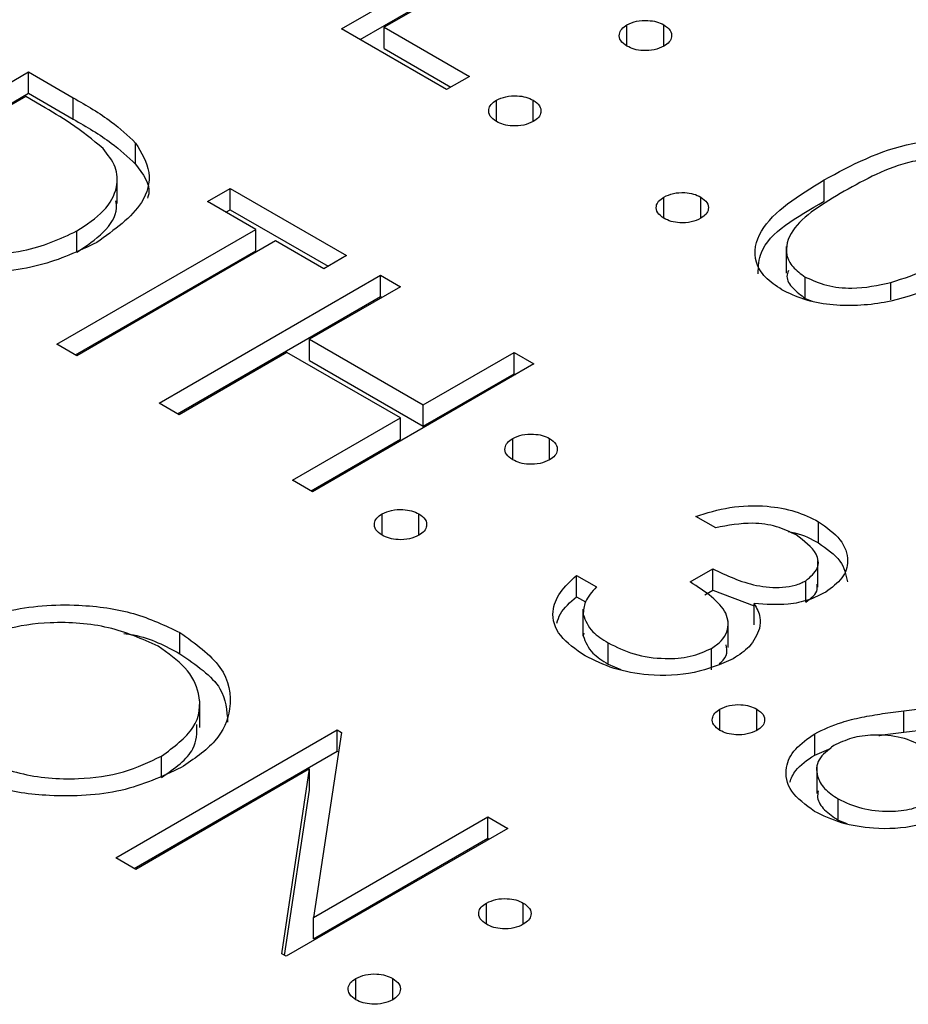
# Model space of a CAD drawing. Header units: inches. Extents: x 1802 to 2468, y -208 to -72.
# Tile 487 of 595: x 2222.422 to 2222.763, y -87.308 to -86.931. Entities that reach past the tile are written whole.
import ezdxf

# ---------------------------------------------------------------- set-up
doc = ezdxf.new("R2010")
doc.units = ezdxf.units.IN
doc.header["$LTSCALE"] = 0.5
doc.header["$MEASUREMENT"] = 0
doc.layers.add('DST-M-S', color=53, linetype='Continuous')

msp = doc.modelspace()

# ---------------------------------------------------------------- linework, layer by layer
at = {"layer": 'DST-M-S', "linetype": 'Continuous', "lineweight": 25}
for p, q in [((2222.54578, -86.93488), (2222.63064, -86.88589)), ((2222.63825, -86.89029), (2222.5621, -86.93425)), ((2222.55286, -86.93896), (2222.63064, -86.89406)), ((2222.58603, -86.95812), (2222.54578, -86.93488)), ((2222.5621, -86.93425), (2222.59474, -86.95309)), ((2222.5621, -86.94242), (2222.5621, -86.93425)), ((2222.65511, -86.94147), (2222.65511, -86.93331)), ((2222.66926, -86.94147), (2222.66926, -86.93331)), ((2222.5621, -86.94242), (2222.58767, -86.95717)), ((2222.341, -87.00035), (2222.42585, -86.95136)), ((2222.42585, -86.95136), (2222.44298, -86.96126)), ((2222.42585, -86.95953), (2222.42585, -86.95136)), ((2222.59474, -86.95309), (2222.58603, -86.95812)), ((2222.34807, -87.00443), (2222.42585, -86.95953)), ((2222.42476, -86.96078), (2222.35731, -86.99972)), ((2222.43073, -86.96423), (2222.42476, -86.96078)), ((2222.42585, -86.95953), (2222.44298, -86.96942)), ((2222.44298, -86.96942), (2222.44298, -86.96126)), ((2222.60507, -86.97036), (2222.60507, -86.9622)), ((2222.61921, -86.97036), (2222.61921, -86.9622)), ((2222.46685, -86.98673), (2222.46685, -86.97857)), ((2222.45981, -87.00178), (2222.45981, -86.99157)), ((2222.73069, -87.00084), (2222.73069, -86.99268)), ((2222.49438, -87.00098), (2222.50309, -86.99595)), ((2222.50309, -86.99595), (2222.54769, -87.0217)), ((2222.50309, -87.00412), (2222.50309, -86.99595)), ((2222.51288, -87.01165), (2222.49438, -87.00098)), ((2222.66926, -87.00742), (2222.66926, -86.99925)), ((2222.6834, -87.00741), (2222.6834, -86.99925)), ((2222.50146, -87.00506), (2222.50309, -87.00412)), ((2222.50309, -87.00412), (2222.54062, -87.02578)), ((2222.43673, -87.05561), (2222.51288, -87.01165)), ((2222.44438, -87.02043), (2222.44438, -87.01226)), ((2222.51288, -87.01982), (2222.51288, -87.01165)), ((2222.52049, -87.01605), (2222.44434, -87.06001)), ((2222.53899, -87.02673), (2222.52049, -87.01605)), ((2222.4438, -87.0597), (2222.51288, -87.01982)), ((2222.54769, -87.0217), (2222.53899, -87.02673)), ((2222.71612, -87.01816), (2222.71612, -87.02837)), ((2222.47589, -87.07822), (2222.56074, -87.02924)), ((2222.56074, -87.02924), (2222.56836, -87.03363)), ((2222.56074, -87.0374), (2222.56074, -87.02924)), ((2222.72344, -87.03807), (2222.72344, -87.0299)), ((2222.75622, -87.03861), (2222.75622, -87.032)), ((2222.56836, -87.03363), (2222.53355, -87.05373)), ((2222.48296, -87.0823), (2222.56074, -87.0374)), ((2222.56074, -87.0374), (2222.56128, -87.03772)), ((2222.72344, -87.03807), (2222.72612, -87.03909)), ((2222.44434, -87.06001), (2222.43673, -87.05561)), ((2222.53355, -87.05373), (2222.57706, -87.07885)), ((2222.53355, -87.0619), (2222.53355, -87.05373)), ((2222.52484, -87.05875), (2222.4835, -87.08262)), ((2222.56836, -87.08387), (2222.52484, -87.05875)), ((2222.57706, -87.07885), (2222.61187, -87.05875)), ((2222.61187, -87.05875), (2222.61949, -87.06315)), ((2222.61187, -87.06692), (2222.61187, -87.05875)), ((2222.53355, -87.0619), (2222.57706, -87.08702)), ((2222.61949, -87.06315), (2222.53463, -87.11213)), ((2222.57706, -87.08702), (2222.61187, -87.06692)), ((2222.61187, -87.06692), (2222.61241, -87.06723)), ((2222.4835, -87.08262), (2222.47589, -87.07822)), ((2222.57706, -87.08702), (2222.57706, -87.07885)), ((2222.52702, -87.10774), (2222.56836, -87.08387)), ((2222.56836, -87.09204), (2222.56836, -87.08387)), ((2222.53409, -87.11182), (2222.56836, -87.09204)), ((2222.61133, -87.09989), (2222.61133, -87.09172)), ((2222.62547, -87.09989), (2222.62547, -87.09172)), ((2222.53463, -87.11213), (2222.52702, -87.10774)), ((2222.56129, -87.12878), (2222.56129, -87.12061)), ((2222.57543, -87.12878), (2222.57543, -87.12061)), ((2222.68911, -87.12595), (2222.68149, -87.12155)), ((2222.72851, -87.13174), (2222.72851, -87.12358)), ((2222.72831, -87.14864), (2222.72831, -87.13843)), ((2222.67932, -87.14667), (2222.68802, -87.14165)), ((2222.68802, -87.14982), (2222.68802, -87.14165)), ((2222.6358, -87.14416), (2222.64342, -87.14856)), ((2222.6358, -87.15233), (2222.6358, -87.14416)), ((2222.72367, -87.15436), (2222.72367, -87.14619)), ((2222.68492, -87.15161), (2222.68802, -87.14982)), ((2222.68802, -87.14982), (2222.70388, -87.15578)), ((2222.6358, -87.15233), (2222.63922, -87.1543)), ((2222.63825, -87.15702), (2222.63825, -87.16723)), ((2222.70388, -87.16313), (2222.70388, -87.15497)), ((2222.63834, -87.16733), (2222.63834, -87.15917)), ((2222.69392, -87.17178), (2222.69392, -87.16157)), ((2222.48378, -87.17415), (2222.48378, -87.16599)), ((2222.63854, -87.16623), (2222.63834, -87.16733)), ((2222.64792, -87.17816), (2222.64792, -87.17)), ((2222.68748, -87.18027), (2222.68748, -87.17211)), ((2222.64792, -87.17816), (2222.65275, -87.18023)), ((2222.76118, -87.19602), (2222.82523, -87.18829)), ((2222.49144, -87.20239), (2222.49144, -87.19219)), ((2222.69074, -87.20351), (2222.69074, -87.19535)), ((2222.70488, -87.20351), (2222.70488, -87.19535)), ((2222.76118, -87.20419), (2222.76118, -87.19602)), ((2222.4593, -87.25234), (2222.54415, -87.20335)), ((2222.54575, -87.20427), (2222.53502, -87.27519)), ((2222.54415, -87.20335), (2222.54575, -87.20427)), ((2222.54415, -87.21152), (2222.54415, -87.20335)), ((2222.72705, -87.21294), (2222.72705, -87.20477)), ((2222.76118, -87.20419), (2222.76978, -87.20315)), ((2222.72705, -87.21294), (2222.73337, -87.21029)), ((2222.46637, -87.25642), (2222.54415, -87.21152)), ((2222.47676, -87.22154), (2222.47676, -87.21337)), ((2222.54415, -87.21152), (2222.54461, -87.21178)), ((2222.72782, -87.21745), (2222.72782, -87.22766)), ((2222.53355, -87.21827), (2222.46691, -87.25673)), ((2222.52284, -87.28902), (2222.53355, -87.21827)), ((2222.53355, -87.22643), (2222.53355, -87.21827)), ((2222.52397, -87.28967), (2222.53355, -87.22643)), ((2222.73603, -87.2379), (2222.73603, -87.22974)), ((2222.53502, -87.27519), (2222.60181, -87.23664)), ((2222.60181, -87.23664), (2222.60942, -87.24103)), ((2222.60181, -87.2448), (2222.60181, -87.23664)), ((2222.73603, -87.2379), (2222.7393, -87.23919)), ((2222.60942, -87.24103), (2222.52457, -87.29002)), ((2222.53502, -87.28336), (2222.60181, -87.2448)), ((2222.60181, -87.2448), (2222.60235, -87.24512)), ((2222.46691, -87.25673), (2222.4593, -87.25234)), ((2222.60126, -87.27777), (2222.60126, -87.26961)), ((2222.61541, -87.27777), (2222.61541, -87.26961)), ((2222.53502, -87.28336), (2222.53502, -87.27519)), ((2222.52457, -87.29002), (2222.52284, -87.28902)), ((2222.55122, -87.30666), (2222.55122, -87.2985)), ((2222.56537, -87.30666), (2222.56537, -87.2985))]:
    msp.add_line(p, q, dxfattribs=at)
for points, knots in [([(2222.65511, -86.94147), (2222.65419, -86.9408), (2222.65235, -86.93945), (2222.65197, -86.93701), (2222.65287, -86.93485), (2222.65437, -86.93382), (2222.65511, -86.93331)], [0, 0, 0, 0, 0.279647, 0.559299, 0.779615, 1, 1, 1, 1]), ([(2222.65511, -86.93331), (2222.65628, -86.93278), (2222.65862, -86.93173), (2222.66284, -86.93151), (2222.66658, -86.93203), (2222.66836, -86.93288), (2222.66926, -86.93331)], [0, 0, 0, 0, 0.279585, 0.559454, 0.779697, 1, 1, 1, 1]), ([(2222.66926, -86.93331), (2222.67018, -86.93398), (2222.67204, -86.93533), (2222.67238, -86.93777), (2222.67153, -86.93994), (2222.67001, -86.94096), (2222.66926, -86.94147)], [0, 0, 0, 0, 0.279602, 0.559212, 0.779475, 1, 1, 1, 1]), ([(2222.66926, -86.94147), (2222.66809, -86.94201), (2222.66577, -86.94308), (2222.66153, -86.94328), (2222.65778, -86.94278), (2222.656, -86.94191), (2222.65511, -86.94147)], [0, 0, 0, 0, 0.2795175, 0.5593264, 0.7795441, 1, 1, 1, 1]), ([(2222.44298, -86.96126), (2222.44808, -86.9642), (2222.45717, -86.96946), (2222.46389, -86.97579), (2222.46685, -86.97857)], [0, 0, 0, 0, 0.560445, 1, 1, 1, 1]), ([(2222.60507, -86.9622), (2222.60624, -86.96167), (2222.60857, -86.96061), (2222.6128, -86.96038), (2222.61654, -86.9609), (2222.61832, -86.96177), (2222.61921, -86.9622)], [0, 0, 0, 0, 0.279576, 0.559284, 0.779552, 1, 1, 1, 1]), ([(2222.45442, -86.98066), (2222.45044, -86.97738), (2222.44333, -86.97152), (2222.43458, -86.96646), (2222.43073, -86.96423)], [0, 0, 0, 0, 0.559542, 1, 1, 1, 1]), ([(2222.60507, -86.97036), (2222.60416, -86.96969), (2222.60234, -86.96834), (2222.60196, -86.9659), (2222.60285, -86.96375), (2222.60433, -86.96271), (2222.60507, -86.9622)], [0, 0, 0, 0, 0.279581, 0.559143, 0.779575, 1, 1, 1, 1]), ([(2222.61921, -86.9622), (2222.62014, -86.96287), (2222.622, -86.96421), (2222.62234, -86.96666), (2222.62149, -86.96883), (2222.61997, -86.96985), (2222.61921, -86.97036)], [0, 0, 0, 0, 0.279602, 0.559212, 0.779475, 1, 1, 1, 1]), ([(2222.44298, -86.96942), (2222.44808, -86.97237), (2222.45717, -86.97763), (2222.46389, -86.98395), (2222.46685, -86.98673)], [0, 0, 0, 0, 0.560445, 1, 1, 1, 1]), ([(2222.61921, -86.97036), (2222.61805, -86.97089), (2222.61572, -86.97195), (2222.61149, -86.97216), (2222.60775, -86.97165), (2222.60597, -86.97079), (2222.60507, -86.97036)], [0, 0, 0, 0, 0.279469, 0.559358, 0.779674, 1, 1, 1, 1]), ([(2222.46685, -86.97857), (2222.46907, -86.98227), (2222.47353, -86.98967), (2222.46972, -87.00399), (2222.4587, -87.01186), (2222.45197, -87.01667)], [0, 0, 0, 0, 0.280264, 0.560715, 1, 1, 1, 1]), ([(2222.73069, -86.99268), (2222.74115, -86.98702), (2222.75424, -86.97993), (2222.77489, -86.97714), (2222.78546, -86.9774), (2222.79565, -86.97934), (2222.80101, -86.98197), (2222.80369, -86.98329)], [0, 0, 0, 0, 0.498702, 0.624177, 0.749467, 0.874745, 1, 1, 1, 1]), ([(2222.44438, -87.01226), (2222.44807, -87.00981), (2222.45546, -87.00491), (2222.46019, -86.9961), (2222.45984, -86.98765), (2222.45623, -86.98299), (2222.45442, -86.98066)], [0, 0, 0, 0, 0.280178, 0.559765, 0.779797, 1, 1, 1, 1]), ([(2222.46685, -86.98673), (2222.46967, -86.99045), (2222.47289, -86.99469), (2222.47163, -86.99909), (2222.47148, -86.99964)], [0, 0, 0, 0, 0.8747648, 1, 1, 1, 1]), ([(2222.79524, -86.98846), (2222.7931, -86.98745), (2222.78882, -86.98542), (2222.78068, -86.98417), (2222.77239, -86.9842), (2222.75644, -86.98692), (2222.74638, -86.99255), (2222.73833, -86.99705)], [0, 0, 0, 0, 0.125139, 0.250418, 0.375519, 0.500847, 1, 1, 1, 1]), ([(2222.71449, -87.03478), (2222.71221, -87.03324), (2222.70766, -87.03014), (2222.70309, -87.02238), (2222.70621, -87.00771), (2222.72089, -86.99869), (2222.73069, -86.99268)], [0, 0, 0, 0, 0.125551, 0.25109, 0.50025, 1, 1, 1, 1]), ([(2222.66926, -86.99925), (2222.67042, -86.99872), (2222.67276, -86.99766), (2222.67699, -86.99743), (2222.68072, -86.99796), (2222.68251, -86.99882), (2222.6834, -86.99925)], [0, 0, 0, 0, 0.279576, 0.559284, 0.779552, 1, 1, 1, 1]), ([(2222.73833, -86.99705), (2222.73046, -87.00167), (2222.71868, -87.00858), (2222.71525, -87.01997), (2222.71825, -87.02618), (2222.72171, -87.02866), (2222.72344, -87.0299)], [0, 0, 0, 0, 0.500291, 0.749086, 0.874606, 1, 1, 1, 1]), ([(2222.44438, -87.02043), (2222.448, -87.01798), (2222.45523, -87.01309), (2222.45998, -87.00582), (2222.45945, -87.00169), (2222.45933, -87.00077)], [0, 0, 0, 0, 0.437941, 0.874957, 1, 1, 1, 1]), ([(2222.66926, -87.00741), (2222.66834, -87.00674), (2222.66652, -87.00539), (2222.66614, -87.00295), (2222.66703, -87.0008), (2222.66851, -86.99977), (2222.66926, -86.99925)], [0, 0, 0, 0, 0.2795812, 0.5591432, 0.7795754, 1, 1, 1, 1]), ([(2222.6834, -86.99925), (2222.68433, -86.99992), (2222.68618, -87.00127), (2222.68652, -87.00371), (2222.68567, -87.00588), (2222.68416, -87.0069), (2222.6834, -87.00741)], [0, 0, 0, 0, 0.279602, 0.559212, 0.779475, 1, 1, 1, 1]), ([(2222.70535, -87.02864), (2222.70549, -87.02586), (2222.70603, -87.01491), (2222.72015, -87.00685), (2222.73069, -87.00084)], [0, 0, 0, 0, 0.254367, 1, 1, 1, 1]), ([(2222.6834, -87.00741), (2222.68223, -87.00794), (2222.6799, -87.00901), (2222.67567, -87.00922), (2222.67193, -87.0087), (2222.67015, -87.00784), (2222.66926, -87.00741)], [0, 0, 0, 0, 0.279469, 0.559358, 0.779674, 1, 1, 1, 1]), ([(2222.39347, -87.0181), (2222.39834, -87.0192), (2222.40808, -87.0214), (2222.42735, -87.02014), (2222.43792, -87.01525), (2222.44438, -87.01226)], [0, 0, 0, 0, 0.280536, 0.561015, 1, 1, 1, 1]), ([(2222.45197, -87.01667), (2222.44498, -87.01999), (2222.43102, -87.02661), (2222.40485, -87.02904), (2222.38277, -87.02394), (2222.37246, -87.01834), (2222.36729, -87.01553)], [0, 0, 0, 0, 0.280124, 0.559248, 0.778837, 1, 1, 1, 1]), ([(2222.75622, -87.032), (2222.76121, -87.03037), (2222.77013, -87.02745), (2222.77751, -87.02335), (2222.78076, -87.02154)], [0, 0, 0, 0, 0.559599, 1, 1, 1, 1]), ([(2222.78834, -87.02596), (2222.77768, -87.03157), (2222.76171, -87.03997), (2222.7361, -87.04143), (2222.72258, -87.03875), (2222.71718, -87.03611), (2222.71449, -87.03478)], [0, 0, 0, 0, 0.499407, 0.748743, 0.874372, 1, 1, 1, 1]), ([(2222.71695, -87.02741), (2222.71669, -87.02816), (2222.71588, -87.03046), (2222.71841, -87.03435), (2222.72177, -87.03683), (2222.72344, -87.03807)], [0, 0, 0, 0, 0.191677, 0.596042, 1, 1, 1, 1]), ([(2222.72344, -87.0299), (2222.72605, -87.03107), (2222.73127, -87.03342), (2222.74328, -87.03475), (2222.75131, -87.03305), (2222.75622, -87.032)], [0, 0, 0, 0, 0.2802572, 0.5607811, 1, 1, 1, 1]), ([(2222.61133, -87.09989), (2222.61041, -87.09922), (2222.60856, -87.09787), (2222.60819, -87.09543), (2222.60908, -87.09327), (2222.61058, -87.09224), (2222.61133, -87.09172)], [0, 0, 0, 0, 0.2796468, 0.5592988, 0.7796148, 1, 1, 1, 1]), ([(2222.61133, -87.09172), (2222.6125, -87.0912), (2222.61484, -87.09015), (2222.61906, -87.08993), (2222.62279, -87.09044), (2222.62458, -87.0913), (2222.62547, -87.09172)], [0, 0, 0, 0, 0.279585, 0.559454, 0.779697, 1, 1, 1, 1]), ([(2222.62547, -87.09172), (2222.6264, -87.0924), (2222.62825, -87.09374), (2222.62859, -87.09618), (2222.62774, -87.09835), (2222.62623, -87.09938), (2222.62547, -87.09989)], [0, 0, 0, 0, 0.279602, 0.559212, 0.779475, 1, 1, 1, 1]), ([(2222.62547, -87.09989), (2222.62431, -87.10042), (2222.62198, -87.1015), (2222.61774, -87.1017), (2222.614, -87.10119), (2222.61222, -87.10032), (2222.61133, -87.09989)], [0, 0, 0, 0, 0.2795175, 0.5593264, 0.7795441, 1, 1, 1, 1]), ([(2222.56129, -87.12061), (2222.56245, -87.12008), (2222.56479, -87.11902), (2222.56902, -87.1188), (2222.57275, -87.11932), (2222.57454, -87.12018), (2222.57543, -87.12061)], [0, 0, 0, 0, 0.279576, 0.559284, 0.779552, 1, 1, 1, 1]), ([(2222.68149, -87.12155), (2222.68574, -87.12023), (2222.6942, -87.1176), (2222.7079, -87.11718), (2222.71989, -87.11932), (2222.72564, -87.12216), (2222.72851, -87.12358)], [0, 0, 0, 0, 0.280288, 0.55968, 0.779747, 1, 1, 1, 1]), ([(2222.56129, -87.12878), (2222.56037, -87.1281), (2222.55855, -87.12675), (2222.55817, -87.12432), (2222.55906, -87.12216), (2222.56054, -87.12113), (2222.56129, -87.12061)], [0, 0, 0, 0, 0.279581, 0.559143, 0.779575, 1, 1, 1, 1]), ([(2222.57543, -87.12061), (2222.57636, -87.12128), (2222.57821, -87.12263), (2222.57855, -87.12507), (2222.5777, -87.12724), (2222.57619, -87.12826), (2222.57543, -87.12878)], [0, 0, 0, 0, 0.279602, 0.559212, 0.779475, 1, 1, 1, 1]), ([(2222.72851, -87.12358), (2222.73158, -87.12577), (2222.73771, -87.13016), (2222.74047, -87.13805), (2222.73829, -87.14534), (2222.73359, -87.14885), (2222.73125, -87.15061)], [0, 0, 0, 0, 0.280085, 0.5598683, 0.7800992, 1, 1, 1, 1]), ([(2222.71991, -87.12866), (2222.71753, -87.12749), (2222.71277, -87.12514), (2222.70151, -87.12354), (2222.69381, -87.12504), (2222.68911, -87.12595)], [0, 0, 0, 0, 0.280636, 0.560364, 1, 1, 1, 1]), ([(2222.71682, -87.12736), (2222.71772, -87.12752), (2222.72225, -87.12827), (2222.72573, -87.1302), (2222.72851, -87.13174)], [0, 0, 0, 0, 0.199798, 1, 1, 1, 1]), ([(2222.57543, -87.12878), (2222.57426, -87.12931), (2222.57193, -87.13037), (2222.5677, -87.13058), (2222.56396, -87.13007), (2222.56218, -87.12921), (2222.56129, -87.12878)], [0, 0, 0, 0, 0.279469, 0.559358, 0.779674, 1, 1, 1, 1]), ([(2222.72367, -87.14619), (2222.72546, -87.14466), (2222.72905, -87.14159), (2222.72805, -87.13467), (2222.723, -87.13094), (2222.71991, -87.12866)], [0, 0, 0, 0, 0.278859, 0.560074, 1, 1, 1, 1]), ([(2222.72851, -87.13174), (2222.73167, -87.13394), (2222.7379, -87.13827), (2222.73902, -87.14385), (2222.73958, -87.14661)], [0, 0, 0, 0, 0.50696, 1, 1, 1, 1]), ([(2222.68802, -87.14165), (2222.69326, -87.14416), (2222.70111, -87.14793), (2222.71312, -87.14911), (2222.71975, -87.14806), (2222.72236, -87.14682), (2222.72367, -87.14619)], [0, 0, 0, 0, 0.499418, 0.749016, 0.874544, 1, 1, 1, 1]), ([(2222.63908, -87.17494), (2222.63553, -87.1725), (2222.62844, -87.16762), (2222.62577, -87.15855), (2222.629, -87.15053), (2222.63354, -87.14629), (2222.6358, -87.14416)], [0, 0, 0, 0, 0.279886, 0.558979, 0.779263, 1, 1, 1, 1]), ([(2222.64342, -87.14856), (2222.64173, -87.15043), (2222.63871, -87.15377), (2222.63845, -87.15752), (2222.63834, -87.15917)], [0, 0, 0, 0, 0.560694, 1, 1, 1, 1]), ([(2222.68748, -87.17211), (2222.68883, -87.17118), (2222.69155, -87.16933), (2222.69425, -87.16472), (2222.69367, -87.15594), (2222.68506, -87.15038), (2222.67932, -87.14667)], [0, 0, 0, 0, 0.125587, 0.251191, 0.500605, 1, 1, 1, 1]), ([(2222.72367, -87.15436), (2222.7257, -87.15284), (2222.72847, -87.15077), (2222.72798, -87.14829), (2222.72785, -87.14763)], [0, 0, 0, 0, 0.7358714, 1, 1, 1, 1]), ([(2222.62823, -87.16247), (2222.62861, -87.16125), (2222.62975, -87.15757), (2222.63338, -87.15443), (2222.6358, -87.15233)], [0, 0, 0, 0, 0.331479, 1, 1, 1, 1]), ([(2222.73125, -87.15061), (2222.72915, -87.15166), (2222.72495, -87.15376), (2222.71538, -87.15576), (2222.70824, -87.15527), (2222.70388, -87.15497)], [0, 0, 0, 0, 0.2805082, 0.5607923, 1, 1, 1, 1]), ([(2222.39474, -87.16652), (2222.40207, -87.16319), (2222.41673, -87.15654), (2222.44326, -87.15463), (2222.4668, -87.15796), (2222.47812, -87.16331), (2222.48378, -87.16599)], [0, 0, 0, 0, 0.279731, 0.5593268, 0.7796805, 1, 1, 1, 1]), ([(2222.70388, -87.15497), (2222.70482, -87.1567), (2222.70651, -87.1598), (2222.70604, -87.16303), (2222.70584, -87.16445)], [0, 0, 0, 0, 0.559795, 1, 1, 1, 1]), ([(2222.63834, -87.15917), (2222.63925, -87.16145), (2222.64088, -87.16555), (2222.64577, -87.16864), (2222.64792, -87.17)], [0, 0, 0, 0, 0.558748, 1, 1, 1, 1]), ([(2222.47545, -87.17123), (2222.4694, -87.16854), (2222.45729, -87.16315), (2222.43558, -87.16153), (2222.41622, -87.16424), (2222.407, -87.16867), (2222.40239, -87.17089)], [0, 0, 0, 0, 0.279627, 0.55935, 0.77963, 1, 1, 1, 1]), ([(2222.70584, -87.16445), (2222.70487, -87.16689), (2222.70313, -87.17125), (2222.69806, -87.17461), (2222.69582, -87.17608)], [0, 0, 0, 0, 0.559419, 1, 1, 1, 1]), ([(2222.46235, -87.1664), (2222.46359, -87.16657), (2222.4719, -87.1677), (2222.47832, -87.17119), (2222.48378, -87.17415)], [0, 0, 0, 0, 0.149262, 1, 1, 1, 1]), ([(2222.48378, -87.16599), (2222.48973, -87.17023), (2222.50163, -87.17871), (2222.50445, -87.19424), (2222.4987, -87.20799), (2222.48914, -87.21451), (2222.48435, -87.21778)], [0, 0, 0, 0, 0.279767, 0.559358, 0.779571, 1, 1, 1, 1]), ([(2222.63834, -87.16733), (2222.63925, -87.16962), (2222.64088, -87.17371), (2222.64577, -87.1768), (2222.64792, -87.17816)], [0, 0, 0, 0, 0.558748, 1, 1, 1, 1]), ([(2222.47676, -87.21337), (2222.48149, -87.20988), (2222.49096, -87.20291), (2222.49232, -87.19021), (2222.48685, -87.17925), (2222.47925, -87.1739), (2222.47545, -87.17123)], [0, 0, 0, 0, 0.279468, 0.55887, 0.779516, 1, 1, 1, 1]), ([(2222.64792, -87.17), (2222.65106, -87.17158), (2222.65733, -87.17475), (2222.66884, -87.17631), (2222.67971, -87.17561), (2222.68489, -87.17327), (2222.68748, -87.17211)], [0, 0, 0, 0, 0.280599, 0.560151, 0.780303, 1, 1, 1, 1]), ([(2222.69046, -87.17796), (2222.69071, -87.17777), (2222.69225, -87.17663), (2222.69374, -87.17412), (2222.69334, -87.17185), (2222.69315, -87.17077)], [0, 0, 0, 0, 0.095862, 0.573701, 1, 1, 1, 1]), ([(2222.48378, -87.17415), (2222.48999, -87.17838), (2222.50118, -87.186), (2222.50183, -87.19591), (2222.50212, -87.20032)], [0, 0, 0, 0, 0.554805, 1, 1, 1, 1]), ([(2222.69582, -87.17608), (2222.69105, -87.17814), (2222.6815, -87.18224), (2222.66438, -87.18293), (2222.6497, -87.1802), (2222.64263, -87.1767), (2222.63908, -87.17494)], [0, 0, 0, 0, 0.279304, 0.558838, 0.779277, 1, 1, 1, 1]), ([(2222.69074, -87.19535), (2222.69191, -87.19481), (2222.69424, -87.19375), (2222.69847, -87.19353), (2222.70221, -87.19405), (2222.70399, -87.19491), (2222.70488, -87.19535)], [0, 0, 0, 0, 0.279576, 0.559284, 0.779552, 1, 1, 1, 1]), ([(2222.69074, -87.20351), (2222.68983, -87.20283), (2222.68801, -87.20149), (2222.68762, -87.19905), (2222.68852, -87.19689), (2222.69, -87.19586), (2222.69074, -87.19535)], [0, 0, 0, 0, 0.279581, 0.559143, 0.779575, 1, 1, 1, 1]), ([(2222.70488, -87.19535), (2222.70581, -87.19602), (2222.70767, -87.19736), (2222.70801, -87.19981), (2222.70716, -87.20197), (2222.70564, -87.203), (2222.70488, -87.20351)], [0, 0, 0, 0, 0.279602, 0.559212, 0.779475, 1, 1, 1, 1]), ([(2222.72705, -87.20477), (2222.73038, -87.2032), (2222.73588, -87.2006), (2222.74505, -87.19842), (2222.75303, -87.19704), (2222.75847, -87.19636), (2222.76118, -87.19602)], [0, 0, 0, 0, 0.339374, 0.559486, 0.779731, 1, 1, 1, 1]), ([(2222.47676, -87.22154), (2222.48175, -87.21806), (2222.49031, -87.21212), (2222.49034, -87.20449), (2222.49035, -87.20131)], [0, 0, 0, 0, 0.584093, 1, 1, 1, 1]), ([(2222.70488, -87.20351), (2222.70372, -87.20404), (2222.70139, -87.2051), (2222.69716, -87.20531), (2222.69342, -87.2048), (2222.69163, -87.20394), (2222.69074, -87.20351)], [0, 0, 0, 0, 0.279469, 0.559358, 0.779674, 1, 1, 1, 1]), ([(2222.72692, -87.23453), (2222.72357, -87.23207), (2222.7169, -87.22717), (2222.71522, -87.21824), (2222.719, -87.21044), (2222.72437, -87.20666), (2222.72705, -87.20477)], [0, 0, 0, 0, 0.2796696, 0.5590848, 0.7795576, 1, 1, 1, 1]), ([(2222.76909, -87.20989), (2222.76628, -87.20852), (2222.76068, -87.2058), (2222.75028, -87.20495), (2222.74098, -87.20616), (2222.73657, -87.20829), (2222.73436, -87.20935)], [0, 0, 0, 0, 0.280127, 0.559515, 0.779719, 1, 1, 1, 1]), ([(2222.75161, -87.20552), (2222.7521, -87.20543), (2222.75523, -87.20487), (2222.75845, -87.2045), (2222.76118, -87.20419)], [0, 0, 0, 0, 0.153172, 1, 1, 1, 1]), ([(2222.73436, -87.20935), (2222.73212, -87.21106), (2222.72763, -87.21449), (2222.72754, -87.22066), (2222.73035, -87.22592), (2222.73413, -87.22847), (2222.73603, -87.22974)], [0, 0, 0, 0, 0.279059, 0.55882, 0.779303, 1, 1, 1, 1]), ([(2222.40365, -87.21267), (2222.40965, -87.21543), (2222.42165, -87.22094), (2222.44343, -87.22278), (2222.46287, -87.22004), (2222.47213, -87.21559), (2222.47676, -87.21337)], [0, 0, 0, 0, 0.27983, 0.559389, 0.779654, 1, 1, 1, 1]), ([(2222.7175, -87.22334), (2222.7181, -87.2218), (2222.71962, -87.21787), (2222.72424, -87.21481), (2222.72705, -87.21294)], [0, 0, 0, 0, 0.391537, 1, 1, 1, 1]), ([(2222.48435, -87.21778), (2222.47702, -87.22115), (2222.46236, -87.22789), (2222.43568, -87.22934), (2222.41209, -87.22607), (2222.40087, -87.22061), (2222.39525, -87.21787)], [0, 0, 0, 0, 0.27963, 0.559343, 0.779597, 1, 1, 1, 1]), ([(2222.7284, -87.22666), (2222.72824, -87.22751), (2222.72777, -87.23001), (2222.73048, -87.2341), (2222.73418, -87.23663), (2222.73603, -87.2379)], [0, 0, 0, 0, 0.203775, 0.601695, 1, 1, 1, 1]), ([(2222.73603, -87.22974), (2222.73889, -87.23109), (2222.74463, -87.2338), (2222.75502, -87.23478), (2222.76456, -87.23388), (2222.76909, -87.23176), (2222.77135, -87.2307)], [0, 0, 0, 0, 0.280018, 0.559853, 0.779987, 1, 1, 1, 1]), ([(2222.77942, -87.23483), (2222.7751, -87.23682), (2222.76646, -87.2408), (2222.75061, -87.24158), (2222.7369, -87.2393), (2222.73024, -87.23612), (2222.72692, -87.23453)], [0, 0, 0, 0, 0.279631, 0.55896, 0.779478, 1, 1, 1, 1]), ([(2222.60126, -87.27777), (2222.60034, -87.2771), (2222.5985, -87.27575), (2222.59813, -87.27331), (2222.59902, -87.27115), (2222.60052, -87.27012), (2222.60126, -87.26961)], [0, 0, 0, 0, 0.279647, 0.559299, 0.779615, 1, 1, 1, 1]), ([(2222.60126, -87.26961), (2222.60243, -87.26908), (2222.60477, -87.26803), (2222.60899, -87.26781), (2222.61273, -87.26832), (2222.61451, -87.26918), (2222.61541, -87.26961)], [0, 0, 0, 0, 0.279585, 0.559454, 0.779697, 1, 1, 1, 1]), ([(2222.61541, -87.26961), (2222.61633, -87.27028), (2222.61819, -87.27162), (2222.61853, -87.27407), (2222.61768, -87.27623), (2222.61616, -87.27726), (2222.61541, -87.27777)], [0, 0, 0, 0, 0.279602, 0.559212, 0.779475, 1, 1, 1, 1]), ([(2222.61541, -87.27777), (2222.61424, -87.27831), (2222.61192, -87.27938), (2222.60768, -87.27958), (2222.60394, -87.27907), (2222.60216, -87.27821), (2222.60126, -87.27777)], [0, 0, 0, 0, 0.279517, 0.559326, 0.779544, 1, 1, 1, 1]), ([(2222.55122, -87.2985), (2222.55239, -87.29796), (2222.55472, -87.2969), (2222.55895, -87.29668), (2222.56269, -87.2972), (2222.56447, -87.29806), (2222.56537, -87.2985)], [0, 0, 0, 0, 0.279576, 0.559284, 0.779552, 1, 1, 1, 1]), ([(2222.55122, -87.30666), (2222.55031, -87.30598), (2222.54849, -87.30464), (2222.54811, -87.3022), (2222.549, -87.30004), (2222.55048, -87.29901), (2222.55122, -87.2985)], [0, 0, 0, 0, 0.279581, 0.559143, 0.779575, 1, 1, 1, 1]), ([(2222.56537, -87.2985), (2222.56629, -87.29917), (2222.56815, -87.30051), (2222.56849, -87.30296), (2222.56764, -87.30512), (2222.56612, -87.30615), (2222.56537, -87.30666)], [0, 0, 0, 0, 0.279602, 0.559212, 0.779475, 1, 1, 1, 1]), ([(2222.56537, -87.30666), (2222.5642, -87.30719), (2222.56187, -87.30825), (2222.55764, -87.30846), (2222.5539, -87.30795), (2222.55212, -87.30709), (2222.55122, -87.30666)], [0, 0, 0, 0, 0.279469, 0.559358, 0.779674, 1, 1, 1, 1])]:
    msp.add_open_spline(points, degree=3, knots=knots, dxfattribs=at)

doc.saveas('drawing.dxf')
